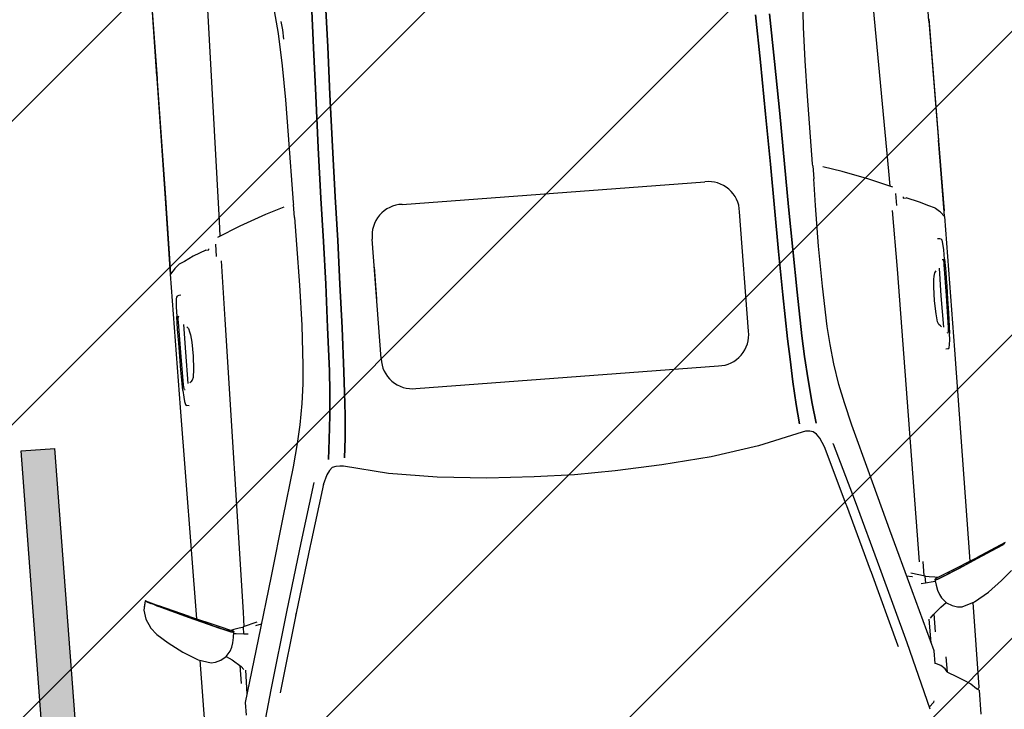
# Model space of a CAD drawing. Header units: millimetres. Extents: x 573132 to 957048, y 21042 to 318066.
# Tile 378 of 425: x 812923 to 815109, y 182056 to 183586. Entities that reach past the tile are written whole.
import ezdxf

# ---------------------------------------------------------------- set-up
doc = ezdxf.new("R2010")
doc.units = ezdxf.units.MM
doc.header["$LTSCALE"] = 2000
doc.layers.add('_NIBSC_FM trees 3metre zone', color=210, linetype='Continuous')
doc.layers.add('Cars', color=7, linetype='Continuous')

# ---------------------------------------------------------------- blocks, each defined once
blk = doc.blocks.new('A$C7ADB3080')
at = {"linetype": 'Continuous'}
for p, q in [((1725, 1949.3), (1706, 1940.5)), ((1745.5, 1952.4), (1725, 1949.3)), ((1765.9, 1948), (1745.5, 1952.4)), ((1765.8, 1948.2), (1752, 1951)), ((1765.7, 1947.4), (1752.8, 1918.2)), ((1763.8, 1944.5), (1765, 1946.2)), ((1765, 1946.2), (1765.7, 1947.4)), ((1765.7, 1947.4), (1765.9, 1948)), ((1765.9, 1948), (1765.8, 1948.2)), ((1689.8, 1927.3), (1669.6, 1903.9)), ((1705.6, 1940.3), (1689.8, 1927.3)), ((1706, 1940.5), (1705.6, 1940.3)), ((1752.5, 1921.9), (1756.2, 1929.1)), ((1756.2, 1929.1), (1759.4, 1935.8)), ((1763.8, 1944.5), (1759.4, 1935.8)), ((1759.4, 1935.8), (1762, 1941.3)), ((1759.4, 1935.8), (1759.4, 1935.8)), ((1762, 1941.3), (1763.8, 1944.5)), ((1669.6, 1903.9), (1646.3, 1872.8)), ((1724.2, 1852.4), (1752.8, 1918.2)), ((1734, 1880.4), (1744, 1903.1)), ((1749.1, 1914.3), (1742, 1898.2)), ((1744, 1903.1), (1746, 1907.5)), ((1746, 1907.5), (1748.3, 1912.5)), ((1748.3, 1912.5), (1750.6, 1917.5)), ((1750.6, 1917.5), (1752.5, 1921.9)), ((1752.5, 1921.9), (1752.5, 1921.9)), ((1721.5, 1852), (1734, 1880.4)), ((1742, 1898.2), (1723, 1855.1)), ((1646.3, 1872.8), (1626.7, 1840.1)), ((1437, 1835.7), (1625.4, 1836.2)), ((1626.7, 1840.1), (1617.6, 1812)), ((1724.2, 1852.4), (1697.4, 1788.7)), ((1723, 1855.1), (1704.1, 1812.4)), ((1709.1, 1823.9), (1721.5, 1852)), ((1717.5, 1836.5), (2187.9, 1837.4)), ((2187.9, 1837.4), (2484.5, 1837.8)), ((2494.5, 1829.3), (2484.5, 1837.8)), ((2484.8, 1837.6), (2652.6, 1836.8)), ((2485.1, 1837.3), (2485.3, 1837.5)), ((2485.3, 1837.5), (2485.4, 1837.5)), ((2654.1, 1836.7), (2485.4, 1837.5)), ((2652.6, 1836.8), (2920.1, 1835.4)), ((2925, 1835.1), (2654.1, 1836.7)), ((1699.6, 1802.3), (1709.1, 1823.9)), ((2190.4, 1818.3), (2191.2, 1823.4)), ((2193.4, 1826), (2191.2, 1823.4)), ((2200.6, 1827.9), (2193.4, 1826)), ((2210.5, 1828.9), (2200.6, 1827.9)), ((2224.9, 1829.7), (2210.5, 1828.9)), ((2224.9, 1829.7), (2241, 1830)), ((2227.3, 1826.2), (2226.9, 1824.2)), ((2227.3, 1826.2), (2228.5, 1826.8)), ((2229.6, 1827.1), (2228.5, 1826.8)), ((2232.9, 1827.6), (2229.6, 1827.1)), ((2237.6, 1827.8), (2232.9, 1827.6)), ((2309.4, 1828.6), (2237.6, 1827.8)), ((2240, 1816.8), (2309.6, 1816.6)), ((2241, 1830), (2270.8, 1830.6)), ((2270.8, 1830.6), (2301.2, 1830.8)), ((2301.2, 1830.8), (2330.4, 1831.1)), ((2377.2, 1829.1), (2309.4, 1828.6)), ((2309.6, 1816.6), (2370.7, 1816.9)), ((2330.4, 1831.1), (2346.2, 1831.1)), ((2346.2, 1831.1), (2361.6, 1831.1)), ((2361.6, 1831.1), (2390.1, 1830.9)), ((2382.2, 1828.9), (2377.2, 1829.1)), ((2386.2, 1828.5), (2382.2, 1828.9)), ((2388.4, 1827.8), (2386.2, 1828.5)), ((2386.8, 1828.4), (2387.6, 1828.3)), ((2387.6, 1828.3), (2389.6, 1827.5)), ((2389.6, 1827.5), (2388.4, 1827.8)), ((2389.6, 1827.5), (2389.9, 1825.3)), ((2411.1, 1830.5), (2390.1, 1830.9)), ((2420.6, 1830), (2411.1, 1830.5)), ((2428.8, 1829.1), (2420.6, 1830)), ((2432.5, 1828.1), (2428.8, 1829.1)), ((2434.5, 1826.7), (2432.5, 1828.1)), ((2435.7, 1823.3), (2434.5, 1826.7)), ((2436.2, 1818.2), (2435.7, 1823.3)), ((2496.6, 1827.5), (2494.5, 1829.3)), ((2503.9, 1818.7), (2496.6, 1827.5)), ((2504.3, 1818.2), (2503.9, 1818.7)), ((2505, 1816.9), (2504.3, 1818.2)), ((2510.7, 1805), (2505, 1816.9)), ((3154.5, 1834.7), (2920.1, 1835.4)), ((2925, 1835.1), (3140.2, 1834.4)), ((1617.6, 1812), (1618.4, 1802.1)), ((1618.4, 1802.1), (1622.1, 1790.1)), ((1704.1, 1812.4), (1694.1, 1789.9)), ((1695.1, 1792.1), (1695.6, 1793.4)), ((1695.6, 1793.4), (1696.2, 1794.5)), ((1696.2, 1794.5), (1697.1, 1796.7)), ((1697.1, 1796.7), (1698.1, 1798.8)), ((1698.1, 1798.8), (1698.9, 1800.7)), ((1698.9, 1800.7), (1699.6, 1802.3)), ((2243.3, 1810.5), (2241.1, 1813.1)), ((2246.7, 1807.3), (2243.3, 1810.5)), ((2252.5, 1804.7), (2246.7, 1807.3)), ((2270.3, 1802.6), (2252.5, 1804.7)), ((2299.3, 1801.5), (2270.3, 1802.6)), ((2330.4, 1802), (2299.3, 1801.5)), ((2346.9, 1803.3), (2330.4, 1802)), ((2354, 1805), (2346.9, 1803.3)), ((2361.4, 1807), (2354, 1805)), ((2365.7, 1810.3), (2361.4, 1807)), ((2520.5, 1784.5), (2510.7, 1805)), ((1629.8, 1777.6), (1620.9, 1764.8)), ((1622.1, 1790.1), (1629.3, 1778)), ((1629.3, 1778), (1640.8, 1767.9)), ((1688.5, 1776.5), (1683.2, 1763.2)), ((1697.4, 1788.7), (1685.2, 1759.7)), ((1685.6, 1769.3), (1688.5, 1776.5)), ((1694.1, 1789.9), (1688.5, 1776.5)), ((1688.5, 1776.5), (1691.4, 1783.7)), ((1691.4, 1783.7), (1694.6, 1791)), ((1691.4, 1783.7), (1694.1, 1789.9)), ((1694.1, 1789.9), (1694.6, 1791)), ((1694.6, 1791), (1695.1, 1792.1)), ((2532.1, 1755.6), (2520.5, 1784.5)), ((1607.1, 1748.9), (1567, 1748.9)), ((1620.9, 1764.8), (1604.9, 1746.4)), ((1640.8, 1767.9), (1649.1, 1763.8)), ((1649.1, 1763.8), (1658.9, 1760.6)), ((1658.9, 1760.6), (1670.1, 1758.3)), ((1670.1, 1758.3), (1682.7, 1756.6)), ((1675.9, 1734.9), (1677.6, 1752)), ((1677.6, 1752), (1678.3, 1757.2)), ((1683.2, 1763.2), (1682.2, 1758.7)), ((1682.2, 1758.7), (1682.5, 1760.9)), ((1682.3, 1757.1), (1682.2, 1758.7)), ((1682.2, 1758.7), (1682.7, 1756.6)), ((1682.7, 1756.6), (1682.3, 1757.1)), ((1682.5, 1760.9), (1683.2, 1763.2)), ((1682.7, 1756.6), (1684, 1757.5)), ((1683.3, 1756.9), (1682.7, 1756.6)), ((1683.2, 1763.2), (1685.6, 1769.3)), ((1684, 1757.5), (1683.3, 1756.9)), ((1684, 1757.5), (1685.2, 1759.7)), ((1684.6, 1758.5), (1684, 1757.5)), ((1685.2, 1759.7), (1684.6, 1758.5)), ((1688, 1756.4), (1686.5, 1762.7)), ((1690, 1743.9), (1688, 1756.4)), ((2532.1, 1755.6), (2532.1, 1749.2)), ((2533.9, 1749.8), (2532.1, 1749.8)), ((2534.6, 1749.8), (2533.9, 1749.8)), ((1524.8, 1743.1), (1496.6, 1743.1)), ((1661.6, 1703.9), (1524.8, 1743.1)), ((1596, 1736.9), (1543.4, 1737.8)), ((1604.9, 1746.4), (1597.9, 1740.6)), ((1675.3, 1725.1), (1675.9, 1734.9)), ((1692, 1735.3), (1676, 1735.6)), ((1690.8, 1736.6), (1690, 1743.9)), ((1690.9, 1735.3), (1690.8, 1736.6)), ((1700.5, 1704.4), (1692, 1735.3)), ((1724.4, 1733.1), (1692.5, 1733.5)), ((2375.6, 1724.9), (1724.4, 1733.1)), ((2543.4, 1733.4), (2516.3, 1733.9)), ((2579.5, 1676.2), (2558, 1728.1)), ((1397.7, 1723.7), (1548.1, 1683.7)), ((1692.9, 1707.2), (1693, 1706.9)), ((1693, 1706.9), (1695.6, 1694.4)), ((2506, 1723.1), (2375.6, 1724.9)), ((2594.2, 1721.7), (2560.4, 1722.3)), ((3148.3, 1710.7), (2594.2, 1721.7)), ((1548.1, 1683.7), (1718.6, 1636)), ((1799.6, 1665.1), (1661.6, 1703.9)), ((1543.7, 1663.2), (1540.2, 1664.1)), ((1714, 1615.6), (1543.7, 1663.2)), ((1927.3, 1629.4), (1799.6, 1665.1)), ((2601.1, 1618), (2579.5, 1676.2)), ((1718.6, 1636), (1868.2, 1592.8)), ((2038.3, 1598.2), (1927.3, 1629.4)), ((2614.2, 1576.1), (2601.1, 1618)), ((1714, 1615.6), (1708.7, 1617.1)), ((1860.7, 1573.2), (1714, 1615.6)), ((2088.8, 1585.4), (2038.3, 1598.2)), ((1868.2, 1592.8), (2000, 1553.9)), ((2130.1, 1576.2), (2088.8, 1585.4)), ((2176.5, 1568.6), (2130.1, 1576.2)), ((1863.6, 1572.4), (1860.7, 1573.2)), ((1994.6, 1533.7), (1863.6, 1572.4)), ((2220.1, 1563.2), (2176.5, 1568.6)), ((2260.3, 1559.8), (2220.1, 1563.2)), ((2350.4, 1555.7), (2260.3, 1559.8)), ((2439.2, 1554), (2350.4, 1555.7)), ((2529.7, 1553.9), (2439.2, 1554)), ((2589.2, 1554.1), (2529.7, 1553.9)), ((2589.2, 1554.1), (2618.6, 1554.3)), ((2589.2, 1554.1), (2589.2, 1554.1)), ((2622.6, 1554.3), (2618.6, 1554.3)), ((2773, 1554.3), (2622.6, 1554.3)), ((2851.6, 1554.7), (2773, 1554.3)), ((2926.8, 1556.4), (2851.6, 1554.7)), ((2999.6, 1560.1), (2926.8, 1556.4)), ((3062.7, 1566.3), (2999.6, 1560.1)), ((2014.5, 1525), (1992.9, 1534.5)), ((3006.7, 1549.4), (2985.7, 1548.6)), ((3025.6, 1551.6), (3006.7, 1549.4)), ((2023.9, 1518.6), (2014.5, 1525)), ((2029.9, 1511.6), (2023.9, 1518.6)), ((2031.7, 1503.8), (2029.9, 1511.6)), ((2092.8, 1514), (2048.5, 1519)), ((2048.5, 1519), (2092.8, 1514)), ((2145.3, 1508.8), (2092.8, 1514)), ((2092.8, 1514), (2145.3, 1508.8)), ((2197.8, 1504.5), (2145.3, 1508.8)), ((2145.3, 1508.8), (2197.8, 1504.5)), ((2007.4, 1388.1), (2030.9, 1486.7)), ((2030.9, 1486.7), (2032.1, 1494.6)), ((2032.1, 1494.6), (2031.7, 1503.8)), ((2244.2, 1501.9), (2197.8, 1504.5)), ((2197.8, 1504.5), (2244.2, 1501.9)), ((2341, 1498.7), (2244.2, 1501.9)), ((2244.2, 1501.9), (2341, 1498.7)), ((2436.5, 1496), (2341, 1498.7)), ((2341, 1498.7), (2436.5, 1496)), ((2531.6, 1493.8), (2436.5, 1496)), ((2436.5, 1496), (2531.6, 1493.8)), ((2627.7, 1492.2), (2531.6, 1493.8)), ((2531.6, 1493.8), (2627.7, 1492.2)), ((2739.8, 1490), (2627.7, 1492.2)), ((2627.7, 1492.2), (2739.8, 1490)), ((2855.6, 1486.9), (2739.8, 1490)), ((2739.8, 1490), (2855.6, 1486.9)), ((2961.5, 1483.8), (2855.6, 1486.9)), ((2855.6, 1486.9), (2961.5, 1483.8)), ((2049.5, 1482.6), (2093, 1478.3)), ((2093, 1478.3), (2049.5, 1482.6)), ((2093, 1478.3), (2143.5, 1474.7)), ((2143.5, 1474.7), (2093, 1478.3)), ((2143.5, 1474.7), (2194, 1471.9)), ((2194, 1471.9), (2143.5, 1474.7)), ((2194, 1471.9), (2239.7, 1470.1)), ((2239.7, 1470.1), (2194, 1471.9)), ((2239.7, 1470.1), (2337.4, 1467)), ((2337.4, 1467), (2239.7, 1470.1)), ((2337.4, 1467), (2434.6, 1464.3)), ((2434.6, 1464.3), (2337.4, 1467)), ((3043.6, 1481.5), (2961.5, 1483.8)), ((2961.5, 1483.8), (3043.6, 1481.5)), ((2434.6, 1464.3), (2531.7, 1462.2)), ((2531.7, 1462.2), (2434.6, 1464.3)), ((2531.7, 1462.2), (2628.6, 1460.7)), ((2628.6, 1460.6), (2531.7, 1462.2)), ((2628.6, 1460.7), (2740.5, 1458.5)), ((2740.5, 1458.5), (2628.6, 1460.6)), ((2628.8, 1460.7), (2628.8, 1460.6)), ((2740.5, 1458.5), (2856, 1455.4)), ((2856, 1455.4), (2740.5, 1458.5)), ((2856, 1455.4), (2961.6, 1452.4)), ((2961.6, 1452.4), (2856, 1455.4)), ((2961.6, 1452.4), (3043.5, 1450.2)), ((3043.5, 1450.2), (2961.6, 1452.4)), ((1991.5, 1281.2), (2007.4, 1388.1)), ((2395.9, 1385.3), (2466.3, 1385.3)), ((1981.3, 1170.9), (1991.5, 1281.2)), ((1976, 1066.4), (1981.3, 1170.9)), ((1974.1, 976.2), (1976, 1066.4)), ((1976, 886), (1974.1, 976.2)), ((1981.3, 781.5), (1976, 886)), ((1991.5, 671.2), (1981.3, 781.5)), ((2007.4, 564.3), (1991.5, 671.2)), ((2030.9, 465.7), (2007.4, 564.3)), ((2239.7, 482.3), (2194, 480.4)), ((2194, 480.4), (2239.7, 482.3)), ((2337.4, 485.4), (2239.7, 482.3)), ((2239.7, 482.3), (2337.4, 485.4)), ((2434.6, 488), (2337.4, 485.4)), ((2337.4, 485.4), (2434.6, 488)), ((2531.7, 490.1), (2434.6, 488)), ((2434.6, 488), (2531.7, 490.1)), ((2628.6, 491.7), (2531.7, 490.1)), ((2531.7, 490.1), (2628.6, 491.7)), ((2740.5, 493.9), (2628.6, 491.7)), ((2628.6, 491.7), (2740.5, 493.9)), ((2856, 496.9), (2740.5, 493.9)), ((2740.5, 493.9), (2856, 496.9)), ((2961.6, 500), (2856, 496.9)), ((2856, 496.9), (2961.6, 500)), ((2032.1, 457.8), (2030.9, 465.7)), ((2093, 474.1), (2049.5, 469.8)), ((2049.5, 469.8), (2093, 474.1)), ((2143.5, 477.7), (2093, 474.1)), ((2093, 474.1), (2143.5, 477.7)), ((2194, 480.4), (2143.5, 477.7)), ((2143.5, 477.7), (2194, 480.4)), ((2531.6, 458.6), (2627.7, 460.2)), ((2627.7, 460.2), (2531.6, 458.6)), ((2627.7, 460.2), (2739.8, 462.4)), ((2739.8, 462.4), (2627.7, 460.2)), ((2739.8, 462.4), (2855.6, 465.5)), ((2855.6, 465.5), (2739.8, 462.4)), ((2855.6, 465.5), (2961.5, 468.6)), ((2961.5, 468.6), (2855.6, 465.5)), ((2023.9, 433.8), (2029.9, 440.8)), ((2029.9, 440.8), (2031.7, 448.5)), ((2031.7, 448.5), (2032.1, 457.8)), ((2048.5, 433.4), (2092.8, 438.4)), ((2092.8, 438.4), (2048.5, 433.4)), ((2092.8, 438.4), (2145.3, 443.6)), ((2145.3, 443.6), (2092.8, 438.4)), ((2145.3, 443.6), (2197.8, 447.9)), ((2197.8, 447.9), (2145.3, 443.6)), ((2197.8, 447.9), (2244.2, 450.5)), ((2244.2, 450.5), (2197.8, 447.9)), ((2244.2, 450.5), (2341, 453.7)), ((2341, 453.7), (2244.2, 450.5)), ((2341, 453.7), (2436.5, 456.4)), ((2436.5, 456.4), (2341, 453.7)), ((2436.5, 456.4), (2531.6, 458.6)), ((2531.6, 458.6), (2436.5, 456.4)), ((1863.6, 380), (1994.8, 418.7)), ((1994.8, 418.7), (2014.5, 427.4)), ((2014.5, 427.4), (2023.9, 433.8)), ((2000, 398.5), (1868.2, 359.6)), ((2000, 398.5), (2000.4, 398.7)), ((2260.3, 392.6), (2350.4, 396.7)), ((2350.4, 396.7), (2439.2, 398.4)), ((2439.2, 398.4), (2529.7, 398.5)), ((2529.7, 398.5), (2589.2, 398.2)), ((2589.2, 398.2), (2589.2, 398.3)), ((2618.6, 398.1), (2589.2, 398.2)), ((2618.6, 398.1), (2622.6, 398.1)), ((2622.6, 398.1), (2773, 398.1)), ((2773, 398.1), (2851.6, 397.7)), ((2851.6, 397.7), (2926.8, 396)), ((2926.8, 396), (2999.6, 392.2)), ((1714, 336.8), (1860.7, 379.1)), ((1860.7, 379.1), (1863.6, 380)), ((2088.8, 367), (2130.1, 376.2)), ((2130.1, 376.2), (2176.5, 383.8)), ((2176.5, 383.8), (2220.1, 389.2)), ((2220.1, 389.2), (2260.3, 392.6)), ((2601.1, 334.3), (2614.2, 376.3)), ((1868.2, 359.6), (1718.6, 316.3)), ((1927.3, 323), (2038.3, 354.2)), ((2038.3, 354.2), (2088.8, 367)), ((1543.7, 289.1), (1708.7, 335.3)), ((1708.7, 335.3), (1714, 336.8)), ((2579.5, 276.2), (2601.1, 334.3)), ((1718.6, 316.3), (1548.1, 268.7)), ((1799.6, 287.3), (1927.3, 323)), ((1539.5, 288), (1543.7, 289.1)), ((1661.6, 248.5), (1799.6, 287.3)), ((1548.1, 268.7), (1397.7, 228.7)), ((2558, 224.3), (2579.5, 276.2)), ((1524.8, 209.3), (1661.6, 248.5)), ((1692, 217.1), (1700.7, 248.5)), ((1693, 245.5), (1692.9, 245.3)), ((1695.6, 258), (1693, 245.5)), ((2594.2, 230.7), (3148.3, 241.7)), ((1401.3, 229.6), (1411.9, 218.7)), ((1411.9, 218.7), (1414.5, 217.6)), ((1675.9, 217.5), (1675.3, 227.3)), ((1692.5, 218.9), (1724.4, 219.2)), ((1724.4, 226.9), (2375.6, 227.4)), ((2375.6, 227.4), (2506, 229.2)), ((2516.3, 218.5), (2543.4, 219)), ((2560.4, 230.1), (2594.2, 230.7)), ((1483.6, 188.2), (1491.8, 197.1)), ((1491.8, 197.1), (1496.1, 206.6)), ((1496.1, 206.6), (1496.8, 210.3)), ((1496.6, 209.3), (1524.8, 209.3)), ((1543.4, 214.6), (1596, 215.5)), ((1566.6, 203.4), (1607.1, 203.4)), ((1598, 211.8), (1604.9, 206)), ((1604.9, 206), (1620.9, 187.6)), ((1677.6, 200.4), (1675.9, 217.5)), ((1676, 216.8), (1692, 217.1)), ((1678.3, 195.2), (1677.6, 200.4)), ((1688, 196), (1690, 208.5)), ((1690, 208.5), (1690.8, 215.8)), ((1690.8, 215.8), (1690.9, 217.1)), ((2520.5, 167.9), (2532.1, 196.8)), ((2532.1, 203.2), (2532.1, 196.8)), ((2532.1, 202.6), (2533.9, 202.6)), ((2533.9, 202.6), (2534.6, 202.6)), ((1464, 163.2), (1474.9, 182.4)), ((1474.9, 182.4), (1475.5, 183.5)), ((1475.5, 183.5), (1476.3, 184.1)), ((1475.5, 183.5), (1510, 183.9)), ((1476.3, 184.1), (1483.6, 188.2)), ((1620.9, 187.6), (1629.8, 174.8)), ((1640.8, 184.4), (1629.3, 174.4)), ((1649.1, 188.6), (1640.8, 184.4)), ((1658.9, 191.7), (1649.1, 188.6)), ((1670.1, 194.1), (1658.9, 191.7)), ((1682.7, 195.8), (1670.1, 194.1)), ((1682.7, 195.8), (1682.2, 193.7)), ((1682.2, 193.7), (1682.3, 195.3)), ((1682.5, 191.5), (1682.2, 193.7)), ((1682.2, 193.7), (1683.2, 189.1)), ((1682.3, 195.3), (1682.7, 195.8)), ((1683.2, 189.1), (1682.5, 191.5)), ((1682.7, 195.8), (1683.3, 195.5)), ((1684, 194.8), (1682.7, 195.8)), ((1685.6, 183), (1683.2, 189.1)), ((1683.2, 189.1), (1688.5, 175.8)), ((1683.3, 195.5), (1684, 194.8)), ((1684, 194.8), (1684.6, 193.9)), ((1685.2, 192.7), (1684, 194.8)), ((1684.6, 193.9), (1685.2, 192.7)), ((1685.2, 192.7), (1697.4, 163.7)), ((1688.5, 175.8), (1685.6, 183)), ((1686.5, 189.6), (1688, 196)), ((1691.4, 168.6), (1688.5, 175.8)), ((1688.5, 175.8), (1694.1, 162.5)), ((1453.9, 146.5), (1464, 163.2)), ((1622.1, 162.3), (1618.4, 150.3)), ((1629.3, 174.4), (1622.1, 162.3)), ((1694.6, 161.4), (1691.4, 168.6)), ((1694.1, 162.5), (1691.4, 168.6)), ((1694.6, 161.4), (1694.1, 162.5)), ((1694.1, 162.5), (1704.1, 140)), ((1695.1, 160.2), (1694.6, 161.4)), ((1695.6, 159), (1695.1, 160.2)), ((1696.2, 157.8), (1695.6, 159)), ((1697.1, 155.6), (1696.2, 157.8)), ((1698.1, 153.6), (1697.1, 155.6)), ((1697.4, 163.7), (1724.2, 100)), ((1698.9, 151.7), (1698.1, 153.6)), ((2510.7, 147.4), (2520.5, 167.9)), ((1434.1, 121.6), (1445.2, 133.5)), ((1445.2, 133.5), (1445.7, 134.2)), ((1445.7, 134.2), (1446.6, 135.5)), ((1446.6, 135.5), (1453.9, 146.5)), ((1618.4, 150.3), (1617.6, 140.4)), ((1617.6, 140.4), (1626.7, 112.3)), ((1699.6, 150.1), (1698.9, 151.7)), ((1709.1, 128.5), (1699.6, 150.1)), ((1704.1, 140), (1723, 97.3)), ((2191.2, 129), (2190.4, 134.1)), ((2309.6, 135.8), (2240, 135.5)), ((2241.1, 139.3), (2243.3, 141.9)), ((2243.3, 141.9), (2246.7, 145.1)), ((2246.7, 145.1), (2252.5, 147.6)), ((2252.5, 147.6), (2270.3, 149.7)), ((2270.3, 149.7), (2299.3, 150.8)), ((2299.3, 150.8), (2330.4, 150.4)), ((2370.7, 135.5), (2309.6, 135.8)), ((2330.4, 150.4), (2346.9, 149.1)), ((2346.9, 149.1), (2354, 147.3)), ((2354, 147.3), (2361.4, 145.4)), ((2361.4, 145.4), (2365.7, 142)), ((2435.7, 129.1), (2436.2, 134.1)), ((2496.6, 124.8), (2503.9, 133.7)), ((2503.9, 133.7), (2504.3, 134.2)), ((2504.3, 134.2), (2505, 135.5)), ((2505, 135.5), (2510.7, 147.4)), ((1430.5, 115.9), (1377.3, 116.3)), ((1430.5, 115.9), (1434.1, 121.6)), ((1433.4, 118.9), (1433.4, 120.5)), ((1433.5, 118.8), (1433.4, 118.9)), ((1433.6, 118.7), (1433.5, 118.8)), ((1433.6, 118.7), (1435.6, 116.7)), ((1437, 116.6), (1435.6, 116.7)), ((1625.4, 116.1), (1437, 116.6)), ((1626.7, 112.3), (1646.3, 79.6)), ((1721.5, 100.4), (1709.1, 128.5)), ((2187.9, 115), (1717.5, 115.9)), ((2484.5, 114.5), (2187.9, 115)), ((2191.2, 129), (2193.4, 126.4)), ((2193.4, 126.4), (2200.6, 124.5)), ((2200.6, 124.5), (2210.5, 123.4)), ((2210.5, 123.4), (2224.9, 122.7)), ((2241, 122.3), (2224.9, 122.7)), ((2226.9, 128.1), (2227.3, 126.2)), ((2228.5, 125.6), (2227.3, 126.2)), ((2228.5, 125.6), (2229.6, 125.3)), ((2229.6, 125.3), (2232.9, 124.8)), ((2232.9, 124.8), (2237.6, 124.6)), ((2237.6, 124.6), (2309.4, 123.8)), ((2270.8, 121.8), (2241, 122.3)), ((2301.2, 121.5), (2270.8, 121.8)), ((2330.4, 121.3), (2301.2, 121.5)), ((2309.4, 123.8), (2377.2, 123.3)), ((2346.2, 121.2), (2330.4, 121.3)), ((2361.6, 121.2), (2346.2, 121.2)), ((2390.1, 121.5), (2361.6, 121.2)), ((2377.2, 123.3), (2382.2, 123.4)), ((2382.2, 123.4), (2386.2, 123.8)), ((2386.2, 123.8), (2388.4, 124.5)), ((2387.6, 124.1), (2386.9, 124)), ((2389.6, 124.9), (2387.6, 124.1)), ((2388.4, 124.5), (2389.6, 124.9)), ((2389.9, 127.1), (2389.6, 124.9)), ((2390.1, 121.5), (2411.1, 121.9)), ((2411.1, 121.9), (2420.6, 122.4)), ((2420.6, 122.4), (2428.8, 123.3)), ((2428.8, 123.3), (2432.5, 124.2)), ((2432.5, 124.2), (2434.5, 125.7)), ((2434.5, 125.7), (2435.7, 129.1)), ((2484.5, 114.5), (2494.5, 123.1)), ((2485.3, 114.8), (2484.9, 114.8)), ((2485.3, 114.8), (2485.1, 115)), ((2485.4, 114.8), (2485.3, 114.8)), ((2485.4, 114.8), (2654.1, 115.7)), ((2494.5, 123.1), (2496.6, 124.8)), ((2652.6, 115.6), (2496.9, 114.9)), ((2920.1, 117), (2652.6, 115.6)), ((2924.7, 117.2), (2654.1, 115.7)), ((2920.1, 117), (3154.5, 117.7)), ((1734, 72), (1721.5, 100.4)), ((1723, 97.3), (1742, 54.2)), ((1752.8, 34.1), (1724.2, 100)), ((1646.3, 79.6), (1669.6, 48.5)), ((1744, 49.2), (1734, 72)), ((1669.6, 48.5), (1689.8, 25)), ((1742, 54.2), (1749.2, 38)), ((1746, 44.9), (1744, 49.2)), ((1748.3, 39.9), (1746, 44.9)), ((1750.6, 34.9), (1748.3, 39.9))]:
    blk.add_line(p, q, dxfattribs=at)
for p, q in [((2263, 1385.3), (2528.8, 1385.3)), ((2191, 1313.5), (2191, 639.5)), ((2600.7, 1313.5), (2600.7, 639.5)), ((2263, 567.7), (2528.8, 567.7))]:
    blk.add_line(p, q)
for centre, start, end in [((2259.6, 1316.8), 87.1848, 182.6876), ((2532.2, 1316.8), 357.3124, 92.8152), ((2259.6, 636.3), 177.3124, 272.8152), ((2532.2, 636.3), 267.1848, 2.6876)]:
    blk.add_arc(centre, 68.6, start, end)

msp = doc.modelspace()

# ---------------------------------------------------------------- hatches: boundary and pattern name
h = msp.add_hatch()
h.set_pattern_fill('ANSI31', color=6, scale=500)
h.set_pattern_definition([(45, (-184040.5, -58059.7), (-1122.532, 1122.532), [])])
edge = h.paths.add_edge_path()
edge.add_arc((799802.3, 149995), 1979.1, 128.4942, 137.4644)
edge.add_arc((799741.7, 150051), 1896.6, 137.4749, 149.3647)
edge.add_arc((800006.3, 149895.7), 2203.4, 149.3949, 159.6806)
edge.add_arc((802463.3, 149116.2), 4779.9, 161.1457, 173.898)
edge.add_arc((777632.8, 152301.9), 20255.5, 350.88188, 352.40364, ccw=False)
edge.add_line((797632.4, 149092), (797912.4, 145802))
edge.add_line((797912.4, 145802), (798168.4, 142742.1))
edge.add_arc((800985.3, 142989.8), 2827.8, 185.0256, 196.2501)
edge.add_arc((800461.1, 142840.2), 2282.7, 196.328, 209.5039)
edge.add_arc((800310.7, 142757.2), 2110.9, 209.5535, 220.3373)
edge.add_arc((800442.5, 142871.9), 2285.6, 220.3888, 233.5825)
edge.add_arc((800765, 143315.4), 2833.9, 233.6596, 245.3359)
edge.add_arc((800828.6, 143356), 2897.7, 244.5285, 258.2745)
edge.add_arc((800701.9, 142746.6), 2275.2, 258.2798, 271.3173)
edge.add_arc((800705.2, 142600), 2128.6, 271.3175, 281.2854)
edge.add_arc((800682.7, 142711.6), 2242.4, 281.293, 294.1016)
edge.add_arc((800469.1, 143179.9), 2757.1, 294.1794, 306.5858)
edge.add_arc((800208.3, 143569.5), 3225.4, 306.1798, 311.5303)
edge.add_arc((800624.2, 143117.9), 2611.7, 311.268, 323.6387)
edge.add_arc((800912.2, 142904.4), 2253.2, 323.6692, 335.196)
edge.add_arc((800978.5, 142872.9), 2179.8, 335.218, 344.317)
edge.add_arc((800806.2, 142921.1), 2358.7, 344.3199, 356.7046)
edge.add_arc((800196.3, 142951.6), 2969.4, 356.7938, 368.8414)
edge.add_line((803130.4, 143408), (802964.4, 146152))
edge.add_line((802964.4, 146152), (802661.6, 149839.1))
edge.add_arc((799541.1, 149578.3), 3131.4, 4.7773, 9.9589)
edge.add_arc((800127.1, 149693), 2534.4, 9.6959, 22.0666)
edge.add_arc((800450.9, 149823), 2185.5, 22.0959, 33.7083)
edge.add_arc((800511.1, 149862.1), 2113.8, 33.7319, 42.7535)
edge.add_arc((800384.1, 149744.5), 2286.8, 42.7572, 55.1416)
edge.add_arc((800049.4, 149256.1), 2878.9, 55.2321, 67.3004)
edge.add_arc((799937.1, 149045.1), 3116.9, 66.8931, 72.3649)
edge.add_arc((800099.3, 149592.4), 2546.2, 72.1105, 84.6412)
edge.add_arc((800129.8, 149907.4), 2229.9, 84.6672, 94.8705)
edge.add_arc((800125.4, 149949.4), 2187.6, 94.8488, 105.1459)
edge.add_arc((800180.5, 149747.3), 2397, 105.1542, 117.1925)
edge.add_arc((800475.8, 149182.9), 3034, 117.2819, 128.9032)
h.paths.add_polyline_path([(805285.8, 132271.9), (807630.1, 130292.6), (808717.8, 128657.8), (809512.6, 126409.6), (809698.8, 124808.7), (809113.9, 106708.8), (807865.8, 104611.5), (806151.7, 104161.7), (798217.2, 103633.1), (798370.5, 101534.7), (797281.4, 101455.1), (798380, 87105.7), (807943.2, 87723.1), (807592, 92534.3), (808409.8, 92594), (809388.6, 92041), (809792.8, 91145.2), (810402, 83115.1), (809743.2, 81565.1), (808384.3, 80934.6), (803337.2, 80587.1), (803149.3, 83028), (796195.6, 82492.7), (796831.5, 74090.9), (798673.2, 74183.1), (799033.2, 69471.1), (811128.2, 70247), (810742.9, 74953.1), (817427.3, 69294), (820333.3, 70178.2), (819726.9, 72144.3), (820372.3, 73429.7), (819415.4, 79540.2), (817900.5, 79441.9), (816738.6, 80768.5), (816091.2, 86965.1), (820803.7, 87231.4), (820137.2, 96803.1), (815324, 96529.1), (814883.6, 102917.9), (815506.4, 103948.9), (814877.6, 110961.5), (814548.9, 111751.7), (814439.8, 112099.6), (814654.4, 120985.5), (815202.9, 122086.8), (815871, 129266.7), (817934.9, 132903.8), (819988, 134534.9), (822717.7, 135759), (825659.3, 136107.7), (841934.8, 135929.7), (841538.9, 140944.3), (822158.3, 141259.1), (817670.8, 142514.3), (813933.3, 145231.4), (812037.1, 148308.6), (810908.6, 153871.1), (812524.2, 156334.4), (812351, 161829.6), (810592.1, 163939.3), (809832.8, 165422), (809436.4, 170898.6), (810540.3, 173379.7), (810553.2, 173752.2), (810159.6, 179602.1), (808961.6, 181448.1), (808084.7, 183580.3), (807823.1, 187088.4), (808496.7, 189355), (809486.4, 190473.3), (809125.3, 195649.6), (808067.5, 197087.4), (806873.5, 199983.2), (806653.5, 202932.5), (806193.3, 210152.2), (807243.7, 212537), (808986.8, 213887.6), (808683.9, 217950), (806725.6, 219163.6), (805509.2, 221418.6), (805072.7, 224364.3), (798956.1, 224011.1), (799187.9, 223695.7), (800861.3, 219308.5), (801661.2, 209203.1), (800735.3, 202671.7), (797386.5, 198778.3), (791837.3, 197079.3), (785538, 196327.2), (786360, 186067.6), (793626.5, 186432.7), (797313.1, 185760.8), (799735, 184478.6), (801452.4, 182927.6), (803009.9, 180514.6), (803885.4, 177379.6), (804097.5, 175123.5), (805094.7, 159989.8), (804471.7, 158270.4), (803289.5, 157069.2), (801649.7, 156414.3), (791144.5, 155679.7), (792339.2, 140215.1), (793197.7, 137634.9), (794404.8, 136185.5), (796143.7, 134994.7), (799546, 134313.7), (802624.2, 133547.3)])
h = msp.add_hatch()
h.set_pattern_fill('ANSI31', color=2, scale=150)
h.set_pattern_definition([(45, (-73644.35, -3403.46), (-336.7596, 336.7596), [])])
h.paths.add_polyline_path([(864792.8, 173080.8), (864349.1, 178022.7), (865349.4, 178085.4), (864538.5, 189020.2), (812335.3, 185127), (812803, 179760.7), (810219.1, 179634.3), (810520.8, 174703.5), (813609.6, 174892.5), (813975.7, 169380.4)])
h = msp.add_hatch(color=7)
h.dxf.hatch_style = 1
h.paths.add_polyline_path([(813001.5, 182634.6), (812926.7, 182629.1), (813096, 180358.9), (813170.8, 180364.4)])
at = {"layer": '_NIBSC_FM trees 3metre zone'}
h = msp.add_hatch(dxfattribs=at)
h.set_pattern_fill('ANSI31', color=256, scale=1500)
h.set_pattern_definition([(45, (0, -300000), (-3367.596, 3367.596), [])])
h.paths.add_polyline_path([(593903.2, 232617.7), (679741.5, 243682.5), (730246.2, 249484.4), (739010, 251812.5), (755357.3, 259572.6), (798190.5, 265511.7), (811700.6, 266996.3), (863086.4, 275757), (876855.1, 143047.8), (913767.4, 142393.8), (912963.3, 130302.9), (912377.4, 121144.5), (904518.6, 98597.9), (903417.9, 94708.4), (895370.5, 63435.9), (848719, 56730), (841118.6, 53483.2), (784097.4, 45680.2), (763757.6, 42853.6), (670408.4, 24434.5), (665577.7, 34769.6), (663265.2, 39852.7), (610755, 158063.7), (608829.3, 162279.9), (603679.1, 173549.1), (597792.5, 194109.5)])
h.paths.add_polyline_path([(597181.3, 230015.5), (680104.5, 240704.4), (730805.4, 246528.9), (740047.1, 248984), (756226.7, 256664.5), (798560.4, 262534.3), (812116.9, 264024), (860432.9, 272261.3), (874145.3, 140095.4), (910565, 139450.1), (909969.7, 130498.2), (909409.7, 121745), (901656.3, 99500.9), (900521.5, 95490.8), (892963.6, 66120.8), (847902.5, 59643.5), (840311.6, 56400.8), (783687.5, 48652), (763260.4, 45813.4), (672131.7, 27832.4), (668302, 36025.9), (666001.5, 41082.8), (613490.4, 159295.9), (611558.1, 163526.3), (606501.3, 174591.3), (600750.4, 194677.7)], flags=16)

# ---------------------------------------------------------------- linework, layer by layer
at = {"color": 7}
for p, q in [((812926.7, 182629.1), (813001.5, 182634.6)), ((813095.6, 180364.5), (812926.7, 182629.1)), ((813096, 180358.9), (812926.7, 182629.1)), ((813170.8, 180364.4), (813001.5, 182634.6))]:
    msp.add_line(p, q, dxfattribs=at)

# ---------------------------------------------------------------- block references
at = {"layer": 'Cars', "rotation": 94.26510713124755}
msp.add_blockref('A$C7ADB3080', (815275.7, 180680.1), dxfattribs=at)

doc.saveas('drawing.dxf')
